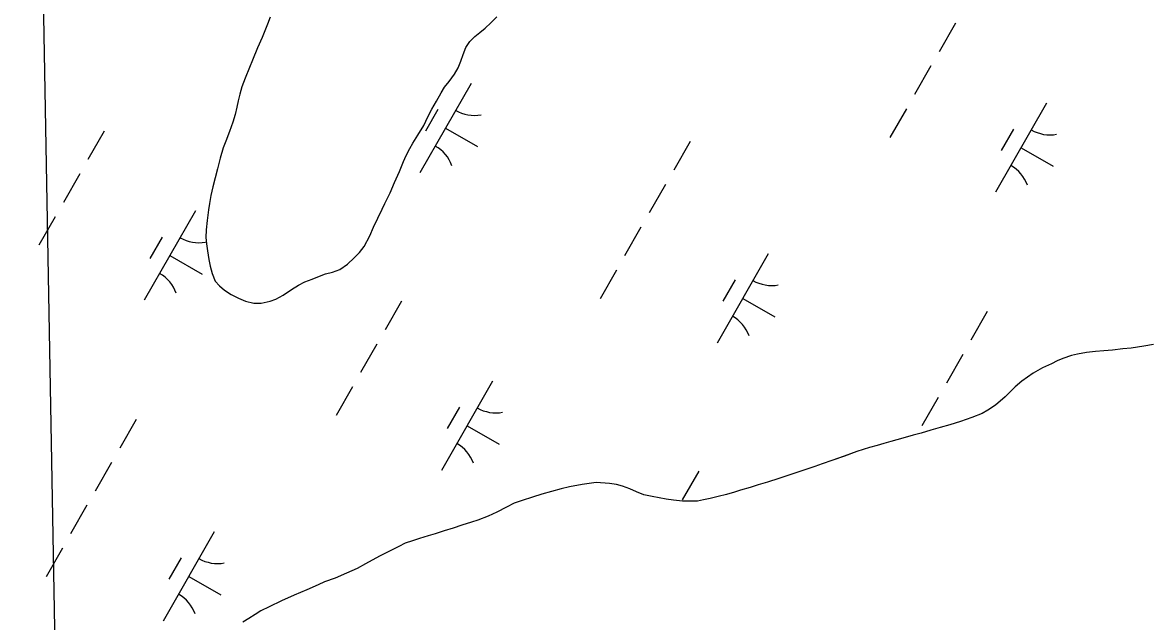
# Model space of a CAD drawing. Extents: x 3930721 to 3950824, y 220441 to 242861.
# Drawn here: x 3935479 to 3936025, y 226823 to 227115 of the extents above; entities that cross this region are included whole.
import ezdxf

# ---------------------------------------------------------------- set-up
doc = ezdxf.new("R2010")
doc.units = 0
for name, color, linetype in [('V-GRID-MAJR', 7, 'Continuous'), ('V-TOPO-SHOR', 7, 'Continuous'), ('V-WETL-SWMP', 7, 'Continuous')]:
    doc.layers.add(name, color=color, linetype=linetype)

msp = doc.modelspace()

# ---------------------------------------------------------------- linework, layer by layer
at = {"layer": 'V-GRID-MAJR'}
msp.add_line((3935534.95, 224567.22), (3935444.08, 229645.95), dxfattribs=at)
at = {"layer": 'V-TOPO-SHOR'}
for points in [[(3935569.33, 227023.44), (3935568.63, 227018.25), (3935568.19, 227013.85), (3935568.02, 227010.04), (3935568.27, 227006.93), (3935568.78, 227003.65), (3935569.38, 226999.33), (3935570.07, 226996.13), (3935571.02, 226992.5), (3935572.57, 226988.87), (3935574.64, 226986.53), (3935576.97, 226984.45), (3935580.25, 226982.29), (3935583.88, 226980.55), (3935587.24, 226979.17), (3935591.22, 226978.13), (3935594.76, 226978.12), (3935599.17, 226979.07), (3935602.02, 226980.1), (3935605.57, 226982.08), (3935609.55, 226984.76), (3935612.92, 226986.91), (3935616.12, 226988.46), (3935619.66, 226989.75), (3935623.12, 226991.22), (3935626.06, 226992.34), (3935629.52, 226993.28), (3935632.98, 226994.58), (3935636.7, 226997.08), (3935639.98, 227000.1), (3935642.58, 227002.69), (3935644.92, 227005.62), (3935647.69, 227010.8), (3935649.42, 227015.03), (3935651.5, 227019.44), (3935653.67, 227023.84), (3935654.97, 227026.61), (3935657.48, 227031.79), (3935659.65, 227036.8), (3935661.99, 227042.07), (3935663.98, 227046.99), (3935665.28, 227049.92), (3935667.02, 227053.29), (3935668.57, 227055.97), (3935670.91, 227059.77), (3935673.77, 227064.43), (3935675.85, 227068.75), (3935677.75, 227072.38), (3935679.92, 227076.26), (3935682.26, 227080.32), (3935683.91, 227083.08), (3935686.07, 227085.93), (3935688.75, 227089.38), (3935690.48, 227092.49), (3935691.79, 227095.69), (3935692.91, 227098.97), (3935694.3, 227102.43), (3935696.12, 227105.36), (3935698.63, 227107.78), (3935700.96, 227109.68), (3935703.56, 227111.83), (3935706.42, 227114.42), (3935709.27, 227117.27)], [(3935599.26, 227117.07), (3935597.96, 227113.7), (3935595.28, 227107.31), (3935593.02, 227102.21), (3935590.59, 227096.17), (3935589.12, 227092.63), (3935587.04, 227087.53), (3935585.48, 227083.3), (3935584.44, 227079.67), (3935583.66, 227076.39), (3935582.96, 227073.36), (3935582.27, 227069.82), (3935581.05, 227066.02), (3935579.4, 227061.53), (3935577.67, 227056.87), (3935576.37, 227053.67), (3935574.89, 227048.66), (3935573.59, 227043.48), (3935572.46, 227038.99), (3935571.42, 227034.75), (3935570.46, 227030.43), (3935569.76, 227026.55), (3935569.33, 227023.44)], [(3936028.27, 226958.06), (3936023.45, 226957.29), (3936020.43, 226956.78), (3936017.41, 226956.35), (3936013.36, 226956.02), (3936008.28, 226955.25), (3936004.14, 226954.91), (3936000, 226954.65), (3935995.6, 226954.14), (3935991.38, 226953.37), (3935988.36, 226952.69), (3935984.22, 226951.31), (3935981.46, 226950.11)], [(3935981.46, 226950.11), (3935978.62, 226948.65), (3935974.39, 226946.67), (3935969.73, 226944.09), (3935964.3, 226940.31), (3935961.11, 226937.47), (3935956.19, 226932.65), (3935951.44, 226928.52), (3935947.73, 226926.19), (3935944.97, 226924.56), (3935939.97, 226922.67), (3935934.45, 226920.7), (3935929.28, 226919.07), (3935924.54, 226917.69), (3935920.14, 226916.41), (3935915.4, 226915.03), (3935911.43, 226914), (3935906.52, 226912.55), (3935903.59, 226911.77), (3935900.66, 226910.92), (3935897.21, 226909.97), (3935893.93, 226909.03), (3935890.31, 226908), (3935884.1, 226906.02), (3935878.07, 226903.79), (3935872.03, 226901.64), (3935867.29, 226900.01), (3935863.75, 226898.81), (3935857.89, 226896.84), (3935852.11, 226894.86), (3935846.33, 226892.98), (3935840.73, 226891.17), (3935836.16, 226889.8), (3935832.28, 226888.6), (3935827.71, 226887.22), (3935824.69, 226886.28), (3935820.9, 226885.25), (3935816.85, 226884.22), (3935812.97, 226883.28), (3935809.69, 226882.51), (3935806.67, 226881.99), (3935803.48, 226881.91), (3935799.52, 226881.92), (3935795.04, 226882.36), (3935791.59, 226882.88), (3935788.06, 226883.48), (3935784.7, 226884.18), (3935780.65, 226885.05), (3935777.2, 226886.51), (3935773.93, 226887.99), (3935770.4, 226889.2), (3935767.38, 226889.98), (3935763.94, 226890.5), (3935757.56, 226890.94), (3935750.66, 226890), (3935744.63, 226888.89), (3935740.49, 226887.86), (3935735.92, 226886.66), (3935731.18, 226885.28), (3935726.61, 226883.91), (3935721.52, 226882.28), (3935717.64, 226880.99), (3935713.93, 226879.01), (3935709.36, 226876.52), (3935705.14, 226874.63), (3935700.13, 226872.74), (3935697.03, 226871.71), (3935692.37, 226870.25), (3935688.06, 226868.88), (3935683.66, 226867.51), (3935679.35, 226866.13), (3935675.9, 226865.1), (3935671.68, 226863.82), (3935668.32, 226862.7), (3935664.78, 226861.58), (3935661.76, 226859.95), (3935658.4, 226858.23), (3935652.28, 226855.14), (3935645.55, 226851.44), (3935641.49, 226849.29), (3935636.32, 226846.97), (3935630.71, 226844.56), (3935625.54, 226842.67), (3935622.44, 226841.3), (3935617, 226838.8), (3935610.88, 226836.23), (3935604.76, 226833.56), (3935598.72, 226830.64), (3935594.75, 226828.58), (3935591.91, 226826.94), (3935588.89, 226824.97), (3935585.87, 226823.16)]]:
    msp.add_lwpolyline(points, dxfattribs=at)
at = {"layer": 'V-WETL-SWMP'}
for p, q in [((3935597.96, 227113.7), (3935595.28, 227107.31)), ((3935599.26, 227117.07), (3935597.96, 227113.7)), ((3935703.56, 227111.83), (3935706.41, 227114.42)), ((3935706.41, 227114.42), (3935709.27, 227117.27)), ((3935932.04, 227114.23), (3935924.09, 227100.35)), ((3935698.63, 227107.78), (3935700.96, 227109.68)), ((3935700.96, 227109.68), (3935703.56, 227111.83)), ((3935595.28, 227107.31), (3935593.02, 227102.21)), ((3935694.3, 227102.43), (3935696.12, 227105.36)), ((3935696.12, 227105.36), (3935698.63, 227107.78)), ((3935593.02, 227102.21), (3935590.6, 227096.17)), ((3935691.79, 227095.69), (3935692.91, 227098.97)), ((3935692.91, 227098.97), (3935694.3, 227102.43)), ((3935589.12, 227092.63), (3935587.04, 227087.53)), ((3935590.6, 227096.17), (3935589.12, 227092.63)), ((3935688.75, 227089.38), (3935690.48, 227092.49)), ((3935690.48, 227092.49), (3935691.79, 227095.69)), ((3935920.12, 227093.41), (3935912.16, 227079.52)), ((3935587.04, 227087.53), (3935585.48, 227083.3)), ((3935686.07, 227085.93), (3935688.75, 227089.38)), ((3935585.48, 227083.3), (3935584.44, 227079.67)), ((3935696.78, 227084.85), (3935671.93, 227041.46)), ((3935682.26, 227080.32), (3935683.91, 227083.08)), ((3935683.91, 227083.08), (3935686.07, 227085.93)), ((3935583.66, 227076.39), (3935582.96, 227073.36)), ((3935584.44, 227079.67), (3935583.66, 227076.39)), ((3935677.75, 227072.38), (3935679.92, 227076.26)), ((3935679.92, 227076.26), (3935682.26, 227080.32)), ((3935976.31, 227075.39), (3935951.46, 227032.01)), ((3935582.96, 227073.36), (3935582.27, 227069.82)), ((3935680.64, 227072.2), (3935674.67, 227061.78)), ((3935675.85, 227068.75), (3935677.75, 227072.38)), ((3935908.19, 227072.58), (3935900.24, 227058.7)), ((3935581.05, 227066.02), (3935579.4, 227061.53)), ((3935582.27, 227069.82), (3935581.05, 227066.02)), ((3935673.77, 227064.43), (3935675.85, 227068.75)), ((3935518.64, 227061.8), (3935510.69, 227047.91)), ((3935579.4, 227061.53), (3935577.67, 227056.87)), ((3935668.57, 227055.97), (3935670.91, 227059.77)), ((3935670.91, 227059.77), (3935673.77, 227064.43)), ((3935684.35, 227063.15), (3935699.97, 227054.21)), ((3935960.17, 227062.74), (3935954.21, 227052.33)), ((3935576.37, 227053.67), (3935574.89, 227048.66)), ((3935577.67, 227056.87), (3935576.37, 227053.67)), ((3935667.02, 227053.29), (3935668.57, 227055.97)), ((3935803.15, 227056.68), (3935795.19, 227042.8)), ((3935963.89, 227053.7), (3935979.5, 227044.75)), ((3935574.89, 227048.66), (3935573.59, 227043.48)), ((3935663.98, 227046.99), (3935665.28, 227049.92)), ((3935665.28, 227049.92), (3935667.02, 227053.29)), ((3935573.59, 227043.48), (3935572.46, 227038.99)), ((3935661.99, 227042.07), (3935663.98, 227046.99)), ((3935506.71, 227040.97), (3935498.76, 227027.09)), ((3935572.46, 227038.99), (3935571.42, 227034.75)), ((3935659.65, 227036.8), (3935661.99, 227042.07)), ((3935571.42, 227034.75), (3935570.46, 227030.43)), ((3935654.97, 227026.61), (3935657.48, 227031.79)), ((3935657.48, 227031.79), (3935659.65, 227036.8)), ((3935791.22, 227035.86), (3935783.27, 227021.97)), ((3935569.76, 227026.55), (3935569.33, 227023.44)), ((3935570.46, 227030.43), (3935569.76, 227026.55)), ((3935653.67, 227023.84), (3935654.97, 227026.61)), ((3935562.91, 227022.96), (3935538.06, 226979.57)), ((3935569.33, 227023.44), (3935568.63, 227018.25)), ((3935651.5, 227019.44), (3935653.67, 227023.84)), ((3935494.79, 227020.14), (3935486.83, 227006.26)), ((3935568.63, 227018.25), (3935568.19, 227013.85)), ((3935649.42, 227015.03), (3935651.5, 227019.44)), ((3935546.77, 227010.3), (3935540.81, 226999.89)), ((3935568.19, 227013.85), (3935568.01, 227010.04)), ((3935568.01, 227010.04), (3935568.27, 227006.93)), ((3935644.92, 227005.62), (3935647.69, 227010.8)), ((3935647.69, 227010.8), (3935649.42, 227015.03)), ((3935779.29, 227015.03), (3935771.34, 227001.15)), ((3935568.27, 227006.93), (3935568.78, 227003.65)), ((3935642.58, 227002.69), (3935644.92, 227005.62)), ((3935550.48, 227001.26), (3935566.1, 226992.32)), ((3935568.78, 227003.65), (3935569.38, 226999.33)), ((3935569.38, 226999.33), (3935570.07, 226996.13)), ((3935636.7, 226997.08), (3935639.98, 227000.1)), ((3935639.98, 227000.1), (3935642.58, 227002.69)), ((3935841.12, 227002.18), (3935816.27, 226958.79)), ((3935570.07, 226996.13), (3935571.02, 226992.5)), ((3935629.52, 226993.28), (3935632.98, 226994.58)), ((3935632.98, 226994.58), (3935636.7, 226997.08)), ((3935767.36, 226994.2), (3935759.41, 226980.32)), ((3935571.02, 226992.5), (3935572.57, 226988.87)), ((3935572.57, 226988.87), (3935574.64, 226986.53)), ((3935612.92, 226986.91), (3935616.12, 226988.46)), ((3935616.12, 226988.46), (3935619.66, 226989.75)), ((3935619.66, 226989.75), (3935623.12, 226991.22)), ((3935623.12, 226991.22), (3935626.06, 226992.34)), ((3935626.06, 226992.34), (3935629.52, 226993.28)), ((3935824.98, 226989.53), (3935819.02, 226979.12)), ((3935574.64, 226986.53), (3935576.97, 226984.45)), ((3935576.97, 226984.45), (3935580.25, 226982.29)), ((3935605.57, 226982.08), (3935609.55, 226984.76)), ((3935609.55, 226984.76), (3935612.92, 226986.91)), ((3935580.25, 226982.29), (3935583.88, 226980.55)), ((3935583.88, 226980.55), (3935587.24, 226979.17)), ((3935587.24, 226979.17), (3935591.22, 226978.13)), ((3935591.22, 226978.13), (3935594.76, 226978.12)), ((3935594.76, 226978.12), (3935599.17, 226979.07)), ((3935599.17, 226979.07), (3935602.02, 226980.1)), ((3935602.02, 226980.1), (3935605.57, 226982.08)), ((3935662.98, 226979.13), (3935655.03, 226965.25)), ((3935828.69, 226980.49), (3935844.31, 226971.54)), ((3935947.49, 226974.02), (3935939.54, 226960.13)), ((3935651.05, 226958.3), (3935643.1, 226944.42)), ((3936013.36, 226956.02), (3936008.28, 226955.25)), ((3936017.41, 226956.36), (3936013.36, 226956.02)), ((3936020.43, 226956.78), (3936017.41, 226956.36)), ((3936023.45, 226957.3), (3936020.43, 226956.78)), ((3936028.27, 226958.07), (3936023.45, 226957.3)), ((3935935.56, 226953.19), (3935927.61, 226939.31)), ((3935981.46, 226950.11), (3935978.62, 226948.65)), ((3935984.22, 226951.31), (3935981.46, 226950.11)), ((3935988.36, 226952.69), (3935984.22, 226951.31)), ((3935991.38, 226953.37), (3935988.36, 226952.69)), ((3935995.6, 226954.14), (3935991.38, 226953.37)), ((3936000, 226954.65), (3935995.6, 226954.14)), ((3936004.14, 226954.91), (3936000, 226954.65)), ((3936008.28, 226955.25), (3936004.14, 226954.91)), ((3935974.39, 226946.67), (3935969.73, 226944.09)), ((3935978.62, 226948.65), (3935974.39, 226946.67)), ((3935707.25, 226940.29), (3935682.4, 226896.9)), ((3935964.3, 226940.31), (3935961.11, 226937.47)), ((3935969.73, 226944.09), (3935964.3, 226940.31)), ((3935639.13, 226937.48), (3935631.18, 226923.59)), ((3935961.11, 226937.47), (3935956.19, 226932.65)), ((3935923.63, 226932.36), (3935915.68, 226918.48)), ((3935951.44, 226928.52), (3935947.73, 226926.19)), ((3935956.19, 226932.65), (3935951.44, 226928.52)), ((3935691.11, 226927.64), (3935685.15, 226917.22)), ((3935939.97, 226922.67), (3935934.45, 226920.7)), ((3935944.97, 226924.56), (3935939.97, 226922.67)), ((3935947.73, 226926.19), (3935944.97, 226924.56)), ((3935534.09, 226921.58), (3935526.13, 226907.7)), ((3935694.83, 226918.6), (3935710.44, 226909.65)), ((3935924.54, 226917.69), (3935920.14, 226916.41)), ((3935929.28, 226919.07), (3935924.54, 226917.69)), ((3935934.45, 226920.7), (3935929.28, 226919.07)), ((3935903.59, 226911.77), (3935900.66, 226910.92)), ((3935906.52, 226912.55), (3935903.59, 226911.77)), ((3935911.43, 226914), (3935906.52, 226912.55)), ((3935915.4, 226915.03), (3935911.43, 226914)), ((3935920.14, 226916.41), (3935915.4, 226915.03)), ((3935890.31, 226908), (3935884.1, 226906.02)), ((3935893.93, 226909.03), (3935890.31, 226908)), ((3935897.21, 226909.97), (3935893.93, 226909.03)), ((3935900.66, 226910.92), (3935897.21, 226909.97)), ((3935522.16, 226900.75), (3935514.21, 226886.87)), ((3935872.03, 226901.65), (3935867.29, 226900.01)), ((3935878.06, 226903.79), (3935872.03, 226901.65)), ((3935884.1, 226906.02), (3935878.06, 226903.79)), ((3935807.32, 226896.46), (3935799.37, 226882.58)), ((3935857.89, 226896.84), (3935852.11, 226894.86)), ((3935863.75, 226898.81), (3935857.89, 226896.84)), ((3935867.29, 226900.01), (3935863.75, 226898.81)), ((3935750.66, 226890), (3935744.63, 226888.89)), ((3935757.56, 226890.94), (3935750.66, 226890)), ((3935763.94, 226890.5), (3935757.56, 226890.94)), ((3935767.38, 226889.98), (3935763.94, 226890.5)), ((3935770.4, 226889.2), (3935767.38, 226889.98)), ((3935836.16, 226889.8), (3935832.28, 226888.6)), ((3935840.73, 226891.17), (3935836.16, 226889.8)), ((3935846.33, 226892.97), (3935840.73, 226891.17)), ((3935852.11, 226894.86), (3935846.33, 226892.97)), ((3935731.18, 226885.28), (3935726.61, 226883.91)), ((3935735.92, 226886.66), (3935731.18, 226885.28)), ((3935740.49, 226887.86), (3935735.92, 226886.66)), ((3935744.63, 226888.89), (3935740.49, 226887.86)), ((3935773.93, 226887.99), (3935770.4, 226889.2)), ((3935777.2, 226886.51), (3935773.93, 226887.99)), ((3935780.65, 226885.05), (3935777.2, 226886.51)), ((3935784.7, 226884.18), (3935780.65, 226885.05)), ((3935820.9, 226885.25), (3935816.85, 226884.22)), ((3935824.69, 226886.28), (3935820.9, 226885.25)), ((3935827.71, 226887.22), (3935824.69, 226886.28)), ((3935832.28, 226888.6), (3935827.71, 226887.22)), ((3935510.23, 226879.93), (3935502.28, 226866.04)), ((3935713.93, 226879.01), (3935709.36, 226876.52)), ((3935717.64, 226880.99), (3935713.93, 226879.01)), ((3935721.52, 226882.28), (3935717.64, 226880.99)), ((3935726.61, 226883.91), (3935721.52, 226882.28)), ((3935788.06, 226883.48), (3935784.7, 226884.18)), ((3935791.59, 226882.88), (3935788.06, 226883.48)), ((3935795.04, 226882.35), (3935791.59, 226882.88)), ((3935799.52, 226881.92), (3935795.04, 226882.35)), ((3935803.48, 226881.91), (3935799.52, 226881.92)), ((3935806.67, 226881.99), (3935803.48, 226881.91)), ((3935809.69, 226882.51), (3935806.67, 226881.99)), ((3935812.97, 226883.28), (3935809.69, 226882.51)), ((3935816.85, 226884.22), (3935812.97, 226883.28)), ((3935705.13, 226874.63), (3935700.13, 226872.74)), ((3935709.36, 226876.52), (3935705.13, 226874.63)), ((3935688.06, 226868.88), (3935683.66, 226867.5)), ((3935692.37, 226870.25), (3935688.06, 226868.88)), ((3935697.03, 226871.71), (3935692.37, 226870.25)), ((3935700.13, 226872.74), (3935697.03, 226871.71)), ((3935572.06, 226867.08), (3935547.21, 226823.69)), ((3935668.32, 226862.7), (3935664.78, 226861.58)), ((3935671.68, 226863.82), (3935668.32, 226862.7)), ((3935675.9, 226865.1), (3935671.68, 226863.82)), ((3935679.35, 226866.13), (3935675.9, 226865.1)), ((3935683.66, 226867.5), (3935679.35, 226866.13)), ((3935498.3, 226859.1), (3935490.35, 226845.22)), ((3935658.4, 226858.23), (3935652.27, 226855.13)), ((3935661.76, 226859.95), (3935658.4, 226858.23)), ((3935664.78, 226861.58), (3935661.76, 226859.95)), ((3935555.92, 226854.43), (3935549.95, 226844.01)), ((3935652.27, 226855.13), (3935645.55, 226851.44)), ((3935636.32, 226846.97), (3935630.71, 226844.56)), ((3935641.49, 226849.29), (3935636.32, 226846.97)), ((3935645.55, 226851.44), (3935641.49, 226849.29)), ((3935559.63, 226845.39), (3935575.25, 226836.44)), ((3935622.44, 226841.3), (3935617, 226838.81)), ((3935625.54, 226842.67), (3935622.44, 226841.3)), ((3935630.71, 226844.56), (3935625.54, 226842.67)), ((3935610.88, 226836.23), (3935604.76, 226833.56)), ((3935617, 226838.81), (3935610.88, 226836.23)), ((3935598.72, 226830.64), (3935594.75, 226828.58)), ((3935604.76, 226833.56), (3935598.72, 226830.64)), ((3935588.89, 226824.97), (3935585.87, 226823.16)), ((3935591.91, 226826.94), (3935588.89, 226824.97)), ((3935594.75, 226828.58), (3935591.91, 226826.94))]:
    msp.add_line(p, q, dxfattribs=at)
for centre, start, end in [((3935698.28, 227087), 239.4279, 280.9715), ((3935977.82, 227077.55), 239.4279, 280.9715), ((3935670.83, 227039.07), 19.4279, 60.9715), ((3935950.36, 227029.61), 19.4279, 60.9715), ((3935564.42, 227025.11), 239.4279, 280.9715), ((3935536.96, 226977.18), 19.4279, 60.9715), ((3935842.63, 227004.34), 239.4279, 280.9715), ((3935815.17, 226956.4), 19.4279, 60.9715), ((3935708.76, 226942.45), 239.4279, 280.9715), ((3935681.3, 226894.51), 19.4279, 60.9715), ((3935573.57, 226869.24), 239.4279, 280.9715), ((3935546.11, 226821.3), 19.4279, 60.9715)]:
    msp.add_arc(centre, 17.62, start, end, dxfattribs=at)

doc.saveas('drawing.dxf')
